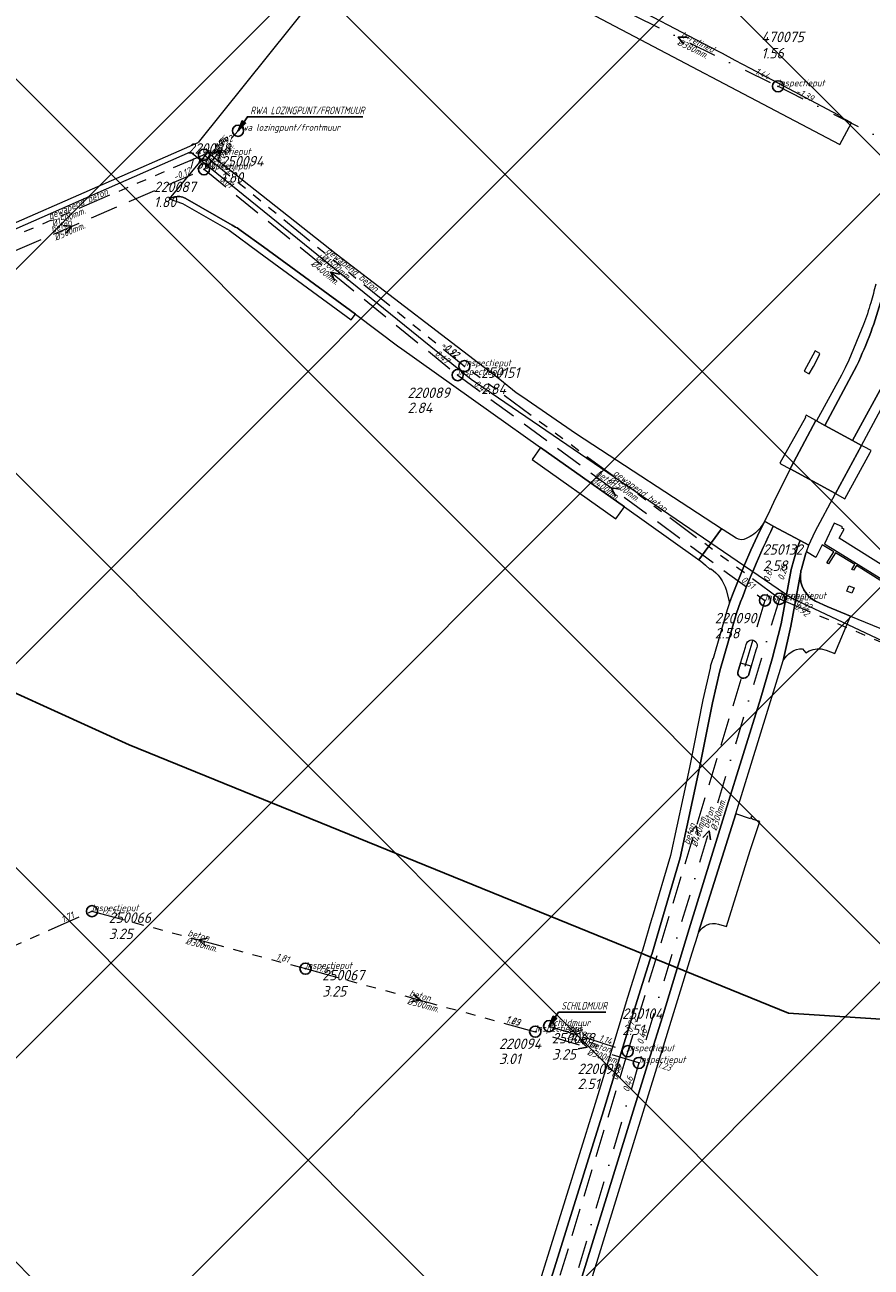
# Model space of a CAD drawing. Extents: x 148869 to 161638, y 453607 to 469810.
# Tile 429 of 656: x 154284 to 154436, y 463622 to 463845. Entities that reach past the tile are written whole.
import ezdxf
from ezdxf.lldxf.tags import DXFTag

# ---------------------------------------------------------------- set-up
doc = ezdxf.new("R2010")
doc.units = 0
doc.header["$PDMODE"] = 32
doc.header["$PDSIZE"] = 2
for name, pattern in [('RI-GWA', [18.45, 6, -1.8, 1.75, -1.8, 1.75, -1.8, 1.75, -1.8]), ('RI-HWA', [7.4, 5, -2.4]), ('RI-VWA', [11, 5, -3, 0, -3])]:
    doc.linetypes.add(name, pattern=pattern)
doc.layers.get('0').update_dxf_attribs({"linetype": 'CONTINUOUS'})
doc.layers.get('DEFPOINTS').update_dxf_attribs({"linetype": 'CONTINUOUS'})
for name, color, linetype in [('2023 hatch', 90, 'CONTINUOUS'), ('2024', 160, 'CONTINUOUS'), ('B-OI-AANPIJLING', 1, 'CONTINUOUS')]:
    doc.layers.add(name, color=color, linetype=linetype)
for name, color, linetype, lineweight in [('B-OI-RI-BIJZONDERDERHEDEN-T18', 134, 'CONTINUOUS', 18), ('B-OI-RI-GWA-MATERIAAL-T18', 10, 'CONTINUOUS', 18), ('B-OI-RI-GWA-PUTDEKSELHOOGTE-T25', 10, 'CONTINUOUS', 25), ('B-OI-RI-GWA_BOB-T18', 10, 'CONTINUOUS', 18), ('B-OI-RI-GWA_DIAMETER-T18', 10, 'CONTINUOUS', 18), ('B-OI-RI-GWA_PUTNUMMER-T18', 10, 'CONTINUOUS', 18), ('B-OI-RI-GWA_RIOOLPUT-S', 10, 'CONTINUOUS', 25), ('B-OI-RI-GWA_TRANSPORTLEIDING-G', 10, 'RI-GWA', 18), ('B-OI-RI-HWA-BOB-T18', 150, 'CONTINUOUS', 18), ('B-OI-RI-HWA-MATERIAAL-T18', 150, 'CONTINUOUS', 18), ('B-OI-RI-HWA-PUTDEKSELHOOGTE-T25', 150, 'CONTINUOUS', 25), ('B-OI-RI-HWA-PUTNUMMER-T25', 150, 'CONTINUOUS', 25), ('B-OI-RI-HWA_DIAMETER-T18', 150, 'CONTINUOUS', 18), ('B-OI-RI-HWA_RIOOLPUT-S', 150, 'CONTINUOUS', 25), ('B-OI-RI-HWA_TRANSPORTLEIDING-G', 150, 'RI-HWA', 18), ('B-OI-RI-PERSLEIDING-G-niet meenemen', 190, 'RI-PERS', 18), ('B-OI-RI-STROOMRICHTING-S', 252, 'CONTINUOUS', 25), ('B-OI-RI-VWA-BOB-T18', 34, 'CONTINUOUS', 18), ('B-OI-RI-VWA-DIAMETER-T18', 34, 'CONTINUOUS', 18), ('B-OI-RI-VWA-MATERIAAL-T18', 34, 'CONTINUOUS', 18), ('B-OI-RI-VWA_PUTDEKSELHOOGTE-T25', 34, 'CONTINUOUS', 25), ('B-OI-RI-VWA_PUTNUMMER-T25', 34, 'CONTINUOUS', 25), ('B-OI-RI-VWA_RIOOLPUT-S', 34, 'CONTINUOUS', 25), ('B-OI-RI-VWA_TRANSPORTLEIDING-G', 34, 'RI-VWA', 18), ('B-RO-VH-VERHARDING_ASFALT-GV', 251, 'CONTINUOUS', 18), ('B-RO-VH-VERHARDING_BEDRIJFSVLOERPLAAT-GV', 251, 'CONTINUOUS', 18), ('B-RO-VH-VERHARDING_STRAATBAKSTEEN-GV', 251, 'CONTINUOUS', 18)]:
    doc.layers.add(name, color=color, linetype=linetype, lineweight=lineweight)
doc.styles.add('NLCS-ISO-M500-T18_CURSIEF', font='NLCS-ISO.ttf', dxfattribs={"oblique": 15, "height": 0.9})
doc.styles.add('NLCS-ISO-M750-T25_CURSIEF', font='NLCS-ISO.ttf', dxfattribs={"oblique": 15, "height": 1.875})
tags = doc.linetypes.add('RI-PERS', pattern='A,7,-2,["P",Standard,S=1.8,R=0,X=-0.5,Y=-0.9],-2,7,-2,[102,NLCS.SHX,S=1,R=180,X=0,Y=0],-2', length=22).pattern_tags.tags
tags[6] = DXFTag(74, 10)

# ---------------------------------------------------------------- blocks, each defined once
blk = doc.blocks.new('ACMAP_ANN_TEMPLATE_vwa-diam')
at = {"color": 0, "linetype": 'ByBlock', "style": 'NLCS-ISO-M500-T18_CURSIEF', "oblique": 15}
blk.add_attdef('vwa-diam', (0.3, -1.3), '', height=1.2, dxfattribs=at)
blk = doc.blocks.new('ACMAP_ANN_TEMPLATE_vwa-materiaal')
at = {"color": 0, "linetype": 'ByBlock', "style": 'NLCS-ISO-M500-T18_CURSIEF', "oblique": 15}
blk.add_attdef('vwa-mat', (0.3, 0.2), '', height=1.2, dxfattribs=at)
blk = doc.blocks.new('ACMAP_ANN_TEMPLATE_vwa-nap-l')
at = {"color": 0, "linetype": 'ByBlock', "style": 'NLCS-ISO-M500-T18_CURSIEF', "oblique": 15}
blk.add_attdef('vwa-nap-l', (3.3, 0.2), '', height=1.2, dxfattribs=at)
blk = doc.blocks.new('ACMAP_ANN_TEMPLATE_vwa-nap-r')
at = {"color": 0, "linetype": 'ByBlock', "style": 'NLCS-ISO-M500-T18_CURSIEF', "oblique": 15}
blk.add_attdef('vwa-nap-r', (-5.6, 0.2), '', height=1.2, dxfattribs=at)
blk = doc.blocks.new('ACMAP_ANN_TEMPLATE_hwa-diam')
at = {"color": 0, "linetype": 'ByBlock', "style": 'NLCS-ISO-M500-T18_CURSIEF', "oblique": 15}
blk.add_attdef('hwa-diam', (-3.7, -1.3), '', height=1.2, dxfattribs=at)
blk = doc.blocks.new('ACMAP_ANN_TEMPLATE_hwa-materiaal')
at = {"color": 0, "linetype": 'ByBlock', "style": 'NLCS-ISO-M500-T18_CURSIEF', "oblique": 15}
blk.add_attdef('hwa-mat', (-3.7, 0.2), '', height=1.2, dxfattribs=at)
blk = doc.blocks.new('ACMAP_ANN_TEMPLATE_hwa-nap-l')
at = {"color": 0, "linetype": 'ByBlock', "style": 'NLCS-ISO-M500-T18_CURSIEF', "oblique": 15}
blk.add_attdef('hwa-nap-l', (3.3, 0.2), '', height=1.2, dxfattribs=at)
blk = doc.blocks.new('ACMAP_ANN_TEMPLATE_hwa-nap-r')
at = {"color": 0, "linetype": 'ByBlock', "style": 'NLCS-ISO-M500-T18_CURSIEF', "oblique": 15}
blk.add_attdef('hwa-nap-r', (-5.6, 0.2), '', height=1.2, dxfattribs=at)
blk = doc.blocks.new('ACMAP_ANN_TEMPLATE_gwa-diam')
at = {"color": 0, "linetype": 'ByBlock', "style": 'NLCS-ISO-M500-T18_CURSIEF', "oblique": 15}
blk.add_attdef('gwa-diam', (-2.2, -1.3), '', height=1.2, dxfattribs=at)
blk = doc.blocks.new('ACMAP_ANN_TEMPLATE_gwa-materiaal')
at = {"color": 0, "linetype": 'ByBlock', "style": 'NLCS-ISO-M500-T18_CURSIEF', "oblique": 15}
blk.add_attdef('gwa-mat', (-2.2, 0.2), '', height=1.2, dxfattribs=at)
blk = doc.blocks.new('ACMAP_ANN_TEMPLATE_gwa-nap-l')
at = {"color": 0, "linetype": 'ByBlock', "style": 'NLCS-ISO-M500-T18_CURSIEF', "oblique": 15}
blk.add_attdef('gwa-nap-l', (2.3, 0.2), '', height=1.2, dxfattribs=at)
blk = doc.blocks.new('ACMAP_ANN_TEMPLATE_gwa-nap-r')
at = {"color": 0, "linetype": 'ByBlock', "style": 'NLCS-ISO-M500-T18_CURSIEF', "oblique": 15}
blk.add_attdef('gwa-nap-r', (-5.6, 0.2), '', height=1.2, dxfattribs=at)
blk = doc.blocks.new('ACMAP_ANN_TEMPLATE_hwa-puth')
at = {"color": 0, "linetype": 'ByBlock', "style": 'NLCS-ISO-M750-T25_CURSIEF', "oblique": 15}
blk.add_attdef('hwa-puth', (-9, -6.8), '', height=1.88, dxfattribs=at)
blk = doc.blocks.new('ACMAP_ANN_TEMPLATE_hwa-putnr')
at = {"color": 0, "linetype": 'ByBlock', "style": 'NLCS-ISO-M750-T25_CURSIEF', "oblique": 15}
blk.add_attdef('hwa-putnr', (-9, -4.1), '', height=1.88, dxfattribs=at)
blk = doc.blocks.new('ACMAP_ANN_TEMPLATE_type knoop')
at = {"layer": 'DEFPOINTS', "style": 'NLCS-ISO-M500-T18_CURSIEF', "oblique": 15}
blk.add_attdef('type_knoop', (0, 0), '', height=1.2, dxfattribs=at)
blk = doc.blocks.new('ACMAP_ANN_TEMPLATE_gwa-puth')
at = {"color": 0, "linetype": 'ByBlock', "style": 'NLCS-ISO-M750-T25_CURSIEF', "oblique": 15}
blk.add_attdef('gwa-puth', (3, -5), '', height=1.88, dxfattribs=at)
blk = doc.blocks.new('ACMAP_ANN_TEMPLATE_gwa-putnr')
at = {"color": 0, "linetype": 'ByBlock', "style": 'NLCS-ISO-M750-T25_CURSIEF', "oblique": 15}
blk.add_attdef('gwa-putnr', (3, -2.1), '', height=1.88, dxfattribs=at)
blk = doc.blocks.new('ACMAP_ANN_TEMPLATE_vwa-puth')
at = {"color": 0, "linetype": 'ByBlock', "style": 'NLCS-ISO-M750-T25_CURSIEF', "oblique": 15}
blk.add_attdef('vwa-puth', (-3, 5), '', height=1.88, dxfattribs=at)
blk = doc.blocks.new('ACMAP_ANN_TEMPLATE_vwa-putnr')
at = {"color": 0, "linetype": 'ByBlock', "style": 'NLCS-ISO-M750-T25_CURSIEF', "oblique": 15}
blk.add_attdef('vaw-putnr', (-3, 7.9), '', height=1.88, dxfattribs=at)

msp = doc.modelspace()

# ---------------------------------------------------------------- hatches: boundary and pattern name
at = {"layer": '2023 hatch'}
h = msp.add_hatch(dxfattribs=at)
h.set_pattern_fill('L45L135', color=256, scale=49.98)
h.set_pattern_definition([(45, (0, 0), (-35.341197, 35.341197), []), (135, (0, 0), (-35.341197, -35.341197), [])])
h.paths.add_polyline_path([(155033.65, 463387.49), (154736.21, 463174.82), (154703.82, 463157.03), (154669.13, 463116.73), (154497.36, 463128.81), (154485.96, 463103.35), (154403, 462810.28), (154029.41, 462913.19), (153921.91, 462926.36), (153533.06, 462959.92), (153521.58, 463046.87), (153065.73, 463131.59), (152840.09, 463157.69), (152602.55, 463321.62), (152457.44, 463373.38), (152283.77, 463566.95), (152230.15, 463641.33), (152156.25, 463699.58), (152012.16, 463887.19), (152009.38, 463939.89), (151991.35, 464191.03), (152103.19, 464343.83), (152153.39, 464455.21), (152151.03, 464561.94), (152249.45, 464811.76), (152130.92, 465032.5), (152332.42, 465169.93), (152738.18, 465252.75), (152947.54, 465152.17), (153150.32, 465023.39), (153302.02, 464886.05), (153728.6, 464650.43), (153874.6, 464567.83), (153954.88, 464501.43), (153988.94, 464472.57), (154027.82, 464422.75), (154193.47, 464138.07), (154280.01, 463968.67), (154339.28, 463993.19), (154494.94, 463873.13), (154622.49, 463821.49), (154755.92, 463721.99), (154868.72, 463597.28)])

# ---------------------------------------------------------------- linework, layer by layer
at = {"layer": '2024', "color": 251, "flags": 128}
msp.add_lwpolyline([(154880.09, 463583.71), (154802.93, 463607.77), (154783.42, 463618.82), (154703.5, 463642.43), (154548.43, 463659.29), (154421.26, 463667.51), (154303, 463715.64), (154234.64, 463746.72), (154185.43, 463847.93), (154172.54, 464214.74), (154374.96, 464203.67), (154448.97, 464217.42), (154534.52, 464252.78), (154794.92, 464365.88), (155095.72, 464481.69), (155225.77, 464522.99), (155743.43, 464406.43), (155261.03, 464027.91), (155117.92, 463879.58), (155092.5, 463701.09), (154997.18, 463606.5)], close=True, dxfattribs=at)
at = {"layer": 'B-OI-AANPIJLING', "color": 251, "flags": 128}
for points in [[(154322.5, 463825.7), (154323.86, 463827.04), (154323.23, 463827.47), (154322.5, 463825.7), (154323.33, 463827.4), (154323.44, 463827.33), (154322.5, 463825.7), (154323.65, 463827.19), (154323.76, 463827.11), (154322.5, 463825.7), (154324.18, 463828.21), (154344.87, 463828.21)], [(154378.3, 463665.2), (154379.66, 463666.54), (154379.03, 463666.97), (154378.3, 463665.2), (154379.13, 463666.9), (154379.24, 463666.83), (154378.3, 463665.2), (154379.45, 463666.69), (154379.56, 463666.61), (154378.3, 463665.2), (154379.98, 463667.71), (154388.45, 463667.71)]]:
    msp.add_lwpolyline(points, dxfattribs=at)
at = {"layer": 'B-OI-RI-GWA_RIOOLPUT-S', "color": 251}
for p in [(154316.4, 463821.4), (154363.1, 463783.5), (154296.3, 463685.8), (154334.6, 463675.5), (154375.8, 463664.2)]:
    msp.add_point(p, dxfattribs=at)
at = {"layer": 'B-OI-RI-GWA_TRANSPORTLEIDING-G', "color": 251}
for p, q in [((154316.4, 463821.4), (154265.3, 463799.5)), ((154316.4, 463821.4), (154363.1, 463783.5)), ((154419.6, 463741.8), (154363.1, 463783.5)), ((154419.6, 463741.8), (154487, 463713.2)), ((154254.8, 463667.4), (154296.3, 463685.8)), ((154296.3, 463685.8), (154334.6, 463675.5)), ((154334.6, 463675.5), (154375.8, 463664.2))]:
    msp.add_line(p, q, dxfattribs=at)
at = {"layer": 'B-OI-RI-HWA_RIOOLPUT-S', "color": 251}
for p in [(154322.5, 463825.7), (154316.4, 463818.8), (154361.9, 463781.9), (154417.01, 463741.5), (154378.3, 463665.2), (154392.4, 463660.7)]:
    msp.add_point(p, dxfattribs=at)
at = {"layer": 'B-OI-RI-HWA_TRANSPORTLEIDING-G', "color": 251}
for p, q in [((154316.4, 463818.8), (154322.5, 463825.7)), ((154269.01, 463798.4), (154316.4, 463818.8)), ((154316.4, 463818.8), (154361.9, 463781.9)), ((154361.9, 463781.9), (154417.01, 463741.5)), ((154417.01, 463741.5), (154392.4, 463660.7)), ((154378.3, 463665.2), (154392.4, 463660.7)), ((154392.4, 463660.7), (154364.5, 463568.5))]:
    msp.add_line(p, q, dxfattribs=at)
at = {"layer": 'B-OI-RI-PERSLEIDING-G-niet meenemen'}
for p, q in [((154341.1, 463855.7), (154315.34, 463823.61)), ((154209.41, 463777.14), (154315.34, 463823.61)), ((154210.8, 463776.7), (154314, 463821.9)), ((154314, 463821.9), (154364.3, 463781.2)), ((154364.3, 463781.2), (154421.8, 463741.9)), ((154421.8, 463741.9), (154486.8, 463711.4))]:
    msp.add_line(p, q, dxfattribs=at)
at = {"layer": 'B-OI-RI-STROOMRICHTING-S', "color": 251}
for points in [[(154403.07, 463842.49), (154401.45, 463842.48), (154402.43, 463841.2)], [(154317.83, 463821.6), (154319.45, 463822.25), (154318.99, 463820.56)], [(154291.1, 463808.69), (154292.7, 463808.6), (154291.67, 463807.37)], [(154340.71, 463800), (154339.14, 463800.35), (154339.8, 463798.88)], [(154391.04, 463761.43), (154389.45, 463761.7), (154390.18, 463760.27)], [(154403.6, 463699.93), (154404.7, 463701.1), (154404.96, 463699.51)], [(154405.89, 463699.03), (154406.99, 463700.2), (154407.27, 463698.61)], [(154317.02, 463680.97), (154315.45, 463680.65), (154316.64, 463679.58)], [(154353.99, 463670.93), (154355.2, 463669.85), (154353.61, 463669.54)], [(154384.2, 463664.07), (154385.35, 463662.95), (154383.76, 463662.7)], [(154383.92, 463662.5), (154385.1, 463661.4), (154383.51, 463661.13)]]:
    msp.add_lwpolyline(points, dxfattribs=at)
at = {"layer": 'B-OI-RI-VWA_RIOOLPUT-S'}
for p in [(154419.36, 463833.68), (154419.6, 463741.8), (154394.4, 463658.6)]:
    msp.add_point(p, dxfattribs=at)
at = {"layer": 'B-OI-RI-VWA_TRANSPORTLEIDING-G', "color": 251}
for p, q in [((154383.57, 463851.28), (154419.36, 463833.68)), ((154419.36, 463833.68), (154455.24, 463815.63)), ((154419.6, 463741.8), (154394.4, 463658.6)), ((154394.4, 463658.6), (154375.8, 463664.2)), ((154394.4, 463658.6), (154368.1, 463569.5))]:
    msp.add_line(p, q, dxfattribs=at)
at = {"layer": 'B-RO-VH-VERHARDING_ASFALT-GV', "flags": 128}
for points in [[(154335.88, 463873.04), (154430.45, 463823.24), (154432.51, 463827.13), (154430.12, 463828.39), (154430.19, 463828.52), (154414.39, 463836.89), (154411.65, 463838.29), (154409.39, 463839.53), (154408.53, 463839.98), (154389.34, 463850.08)], [(154434.71, 463790.97), (154432.07, 463784.55), (154431.4, 463783.21), (154430.72, 463781.86), (154426.28, 463773.69), (154427.77, 463772.87), (154433.48, 463783.6)], [(154427.77, 463772.87), (154432.7, 463770.19), (154439.13, 463781.9), (154440.93, 463785.51)], [(154440.93, 463785.51), (154439.13, 463781.9), (154432.7, 463770.19), (154434.34, 463769.3), (154440.87, 463781.43)], [(154433.48, 463783.6), (154427.77, 463772.87)], [(154416.92, 463755.69), (154418.51, 463754.84), (154423.32, 463752.25), (154424.9, 463751.4), (154426, 463753.89), (154429.65, 463760.65), (154421.53, 463765.08), (154418.57, 463759.04), (154417.52, 463756.86), (154417.3, 463756.41)], [(154363.14, 463559.21), (154367.72, 463557.73), (154372.55, 463572.55), (154375.62, 463591.85), (154381.4, 463611.3), (154388.81, 463635.28), (154396.44, 463659.84), (154398.62, 463666.87), (154403.39, 463682.64), (154409.94, 463703.74), (154416.25, 463724.03), (154418.3, 463731.03), (154419.89, 463737.31), (154421.71, 463747.06), (154422.78, 463750.85), (154423.32, 463752.25), (154418.51, 463754.84)], [(154418.51, 463754.84), (154416.92, 463755.69), (154416.92, 463755.68), (154415.68, 463753.1), (154414.49, 463750.49), (154413.35, 463747.86), (154412.26, 463745.21), (154411.21, 463742.54), (154410.67, 463741.05), (154410.22, 463739.84), (154407.69, 463731.11), (154407.65, 463731.12), (154407.2, 463729.68), (154407.27, 463729.66), (154407.18, 463729.35), (154405.88, 463723.68), (154403.45, 463711.58)], [(154411.83, 463752.64), (154409.52, 463754.15), (154409.23, 463754.34), (154405.17, 463748.8), (154405.45, 463748.6), (154406.33, 463747.85), (154407.16, 463747.04), (154407.26, 463747.21), (154407.74, 463746.85), (154408.19, 463746.45), (154408.6, 463746.01), (154408.97, 463745.54), (154409.31, 463745.05), (154409.6, 463744.52), (154409.85, 463743.97), (154410.05, 463743.41), (154410.67, 463741.05), (154411.21, 463742.54), (154412.26, 463745.21), (154413.35, 463747.86), (154414.49, 463750.49), (154415.68, 463753.1), (154416.92, 463755.68)], [(154423.61, 463747.35), (154424.37, 463750), (154424.44, 463750.19), (154424.9, 463751.4), (154423.32, 463752.25), (154422.78, 463750.85), (154421.71, 463747.06), (154419.89, 463737.31), (154418.3, 463731.03), (154416.25, 463724.03), (154409.94, 463703.74), (154403.39, 463682.64), (154398.62, 463666.87), (154396.44, 463659.84), (154388.81, 463635.28), (154381.4, 463611.3), (154375.62, 463591.85), (154372.55, 463572.55), (154367.72, 463557.73), (154369.34, 463557.17), (154370.22, 463560.09), (154374.08, 463572.12), (154377.48, 463592.31)], [(154405.16, 463682.02), (154405.11, 463682.04), (154411.79, 463703.24), (154420.28, 463730.71), (154421.65, 463736.92), (154423.39, 463746.29)], [(154423.39, 463746.29), (154421.65, 463736.92), (154420.28, 463730.71)], [(154427.07, 463732.81), (154427.96, 463732.61), (154429.56, 463732.02), (154432.33, 463738.68), (154428.18, 463740.44), (154426.1, 463741.35)], [(154411.91, 463739.24), (154408.92, 463728.9), (154407.62, 463723.18), (154405.21, 463711.22), (154401.8, 463695.37), (154398.5, 463684.17), (154396.7, 463678.06), (154396.67, 463677.97), (154394.08, 463669.76), (154391.54, 463661.45), (154388.03, 463650.01), (154377.77, 463617.06), (154376.97, 463614.47), (154371.45, 463596.54), (154366.03, 463579.2), (154363.72, 463573.68), (154363.6, 463573.41), (154357.74, 463560.98), (154363.14, 463559.21)], [(154377.77, 463617.06), (154388.03, 463650.01), (154391.54, 463661.45), (154394.08, 463669.76), (154396.67, 463677.97), (154396.7, 463678.06), (154398.5, 463684.17), (154401.8, 463695.37), (154405.21, 463711.22), (154407.62, 463723.18), (154408.92, 463728.9), (154411.91, 463739.24)], [(154412.13, 463728.62), (154412.63, 463730.27), (154413.5, 463733.14)], [(154413.5, 463733.14), (154413.64, 463733.62)], [(154415.54, 463733.05), (154415.39, 463732.57), (154414.53, 463729.7), (154414.03, 463728.05)], [(154423.76, 463732.86), (154424.34, 463732.1)], [(154414.53, 463729.7), (154412.63, 463730.27), (154412.13, 463728.62)], [(154414.03, 463728.05), (154414.53, 463729.7)], [(154403.45, 463711.58), (154400.06, 463695.81), (154396.77, 463684.68), (154396.73, 463684.52), (154394.97, 463678.57), (154394.95, 463678.5), (154392.36, 463670.3), (154389.83, 463662.01), (154386.31, 463650.54), (154376.05, 463617.59)], [(154382.76, 463609.57), (154383.15, 463610.82), (154398.09, 463659.3), (154403.97, 463678.35), (154404.94, 463681.51)]]:
    msp.add_lwpolyline(points, dxfattribs=at)
at = {"layer": 'B-RO-VH-VERHARDING_ASFALT-GV'}
for points in [[(154436.88, 463798.21, -0.012539), (154435.99, 463794.87)], [(154437.96, 463795.67, -0.041913), (154433.48, 463783.6)], [(154433.48, 463783.6, 0.041913), (154437.96, 463795.67)], [(154435.99, 463794.87, -0.015033), (154434.71, 463790.97)], [(154417.3, 463756.41, -0.020986), (154416.92, 463755.69)], [(154411.91, 463739.24, -0.027547), (154418.51, 463754.84)], [(154418.51, 463754.84, 0.027547), (154411.91, 463739.24)], [(154416.12, 463754.49, -0.121449), (154413.65, 463752.59)], [(154416.92, 463755.68, -0.036247), (154416.12, 463754.49)], [(154413.65, 463752.59, -0.242427), (154411.83, 463752.64)], [(154423.39, 463746.29, -0.05495), (154423.61, 463747.35)], [(154426.1, 463741.35, -0.309347), (154423.39, 463746.29)], [(154413.64, 463733.62, -1.107698), (154415.54, 463733.05)], [(154420.28, 463730.71, -0.272147), (154423.76, 463732.86)], [(154424.34, 463732.1, -0.198242), (154427.07, 463732.81)], [(154412.13, 463728.62, 0.787358), (154414.03, 463728.05)], [(154414.03, 463728.05, -0.787358), (154412.13, 463728.62)], [(154404.94, 463681.51, -0.047889), (154405.16, 463682.02)]]:
    msp.add_lwpolyline(points, format="xyb", dxfattribs=at)
at = {"layer": 'B-RO-VH-VERHARDING_ASFALT-GV', "flags": 128}
for points in [[(154419.69, 463766.12), (154419.82, 463766.06), (154419.8, 463766.02), (154421.53, 463765.08), (154421.65, 463765.32), (154426.13, 463773.77), (154425.04, 463774.36), (154424.4, 463774.71), (154424.2, 463774.36), (154424.32, 463774.3), (154424.31, 463774.27)], [(154421.53, 463765.08), (154429.65, 463760.65), (154434.34, 463769.3), (154432.7, 463770.19), (154427.77, 463772.87), (154426.28, 463773.69), (154426.13, 463773.77), (154421.65, 463765.32)], [(154429.65, 463760.65), (154431.22, 463759.79), (154431.32, 463759.7), (154435.86, 463768.04), (154436.05, 463768.37), (154434.81, 463769.04), (154434.34, 463769.3)]]:
    msp.add_lwpolyline(points, close=True, dxfattribs=at)
at = {"layer": 'B-RO-VH-VERHARDING_BEDRIJFSVLOERPLAAT-GV', "flags": 128}
msp.add_lwpolyline([(154426.02, 463786.23), (154424.03, 463782.61), (154424.91, 463782.11), (154425.69, 463783.46), (154426.76, 463785.43), (154426.88, 463785.77)], close=True, dxfattribs=at)
at = {"layer": 'B-RO-VH-VERHARDING_STRAATBAKSTEEN-GV', "flags": 128}
for points in [[(154323.06, 463807.76), (154327.06, 463804.88), (154343.58, 463792.85), (154351.36, 463786.98), (154351.44, 463786.92), (154367.83, 463775.25), (154376.76, 463768.95), (154391.81, 463758.3), (154404.51, 463749.28), (154405.17, 463748.8), (154409.23, 463754.34), (154383.21, 463771.31), (154373.4, 463778.05), (154372.41, 463778.7), (154369.45, 463781.1), (154340.1, 463803.6), (154317.03, 463821.78), (154310.17, 463813.47)], [(154310.17, 463813.47), (154312.54, 463812.66), (154320.92, 463807.88), (154326.21, 463803.92), (154342.8, 463791.81), (154343.58, 463792.85), (154327.06, 463804.88), (154323.06, 463807.76)], [(154313.04, 463813.59), (154321.46, 463808.79), (154322.06, 463808.43)], [(154322.06, 463808.43), (154321.46, 463808.79), (154313.04, 463813.59)], [(154474.59, 463724.82), (154477.79, 463723.67), (154477.44, 463725.87), (154465.8, 463731.95), (154448.18, 463741.67), (154442.99, 463744.74), (154430.31, 463752.65), (154431.22, 463754.29), (154430.81, 463754.48), (154430.9, 463754.68), (154429.42, 463755.36), (154427.69, 463751.63), (154430.12, 463750.16), (154438.27, 463745.16), (154445.37, 463740.85), (154445.34, 463740.79)], [(154450.78, 463737.58), (154445.34, 463740.79), (154445.2, 463740.57), (154438.1, 463744.87), (154433.41, 463747.75), (154432.87, 463746.91), (154432.59, 463747.07), (154433.1, 463747.96), (154429.67, 463750.05), (154428.4, 463748.06), (154428.12, 463748.24), (154429.35, 463750.24), (154427.27, 463751.5), (154426.11, 463749.18), (154424.44, 463750.19), (154424.37, 463750), (154423.61, 463747.35)], [(154426.1, 463741.35), (154428.18, 463740.44), (154432.33, 463738.68), (154479.26, 463719.48), (154479.46, 463719.4), (154515.52, 463704.49), (154515.72, 463704.41), (154547.97, 463691.07), (154555.55, 463686.91), (154583.18, 463667.56), (154584.47, 463666.65), (154619.54, 463642), (154638.15, 463628.64), (154651.52, 463616.47)], [(154414.58, 463702.78), (154414.43, 463702.36), (154411.79, 463703.24), (154405.11, 463682.04), (154405.16, 463682.02)], [(154408.65, 463683.47), (154410.14, 463683.03), (154414.38, 463696.7), (154416.1, 463701.86), (154414.91, 463702.24)]]:
    msp.add_lwpolyline(points, dxfattribs=at)
at = {"layer": 'B-RO-VH-VERHARDING_STRAATBAKSTEEN-GV'}
for points in [[(154310.17, 463813.47, -0.175969), (154312.07, 463813.89)], [(154312.07, 463813.89, 0.175969), (154310.17, 463813.47)], [(154312.07, 463813.89, -0.11661), (154313.04, 463813.59)], [(154313.04, 463813.59, 0.11661), (154312.07, 463813.89)], [(154322.06, 463808.43, -0.077403), (154323.06, 463807.76)], [(154323.06, 463807.76, 0.077403), (154322.06, 463808.43)], [(154423.61, 463747.35, 0.05495), (154423.39, 463746.29)], [(154423.39, 463746.29, 0.309347), (154426.1, 463741.35)], [(154414.91, 463702.24, -0.448554), (154414.58, 463702.78)], [(154405.16, 463682.02, -0.354166), (154408.65, 463683.47)]]:
    msp.add_lwpolyline(points, format="xyb", dxfattribs=at)
at = {"layer": 'B-RO-VH-VERHARDING_STRAATBAKSTEEN-GV', "flags": 128}
for points in [[(154376.76, 463768.95), (154375.23, 463766.79), (154390.28, 463756.11), (154391.81, 463758.3)], [(154432.06, 463744.12), (154432.99, 463743.74), (154432.61, 463742.82), (154431.69, 463743.19)]]:
    msp.add_lwpolyline(points, close=True, dxfattribs=at)

# ---------------------------------------------------------------- block references
at = {"layer": 'B-OI-RI-GWA-MATERIAAL-T18', "color": 251}
for p, rotation, values in [((154290.85, 463810.45), 23.1985905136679, {'gwa-mat': 'gewapend beton'}), ((154339.75, 463802.45), 320.9384881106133, {'gwa-mat': 'gewapend beton'}), ((154391.35, 463762.65), 323.5707049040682, {'gwa-mat': 'gewapend beton'}), ((154315.45, 463680.65), 344.947607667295, {'gwa-mat': 'beton'}), ((154355.2, 463669.85), 344.6625429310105, {'gwa-mat': 'beton'})]:
    msp.add_blockref('ACMAP_ANN_TEMPLATE_gwa-materiaal', p, dxfattribs=dict(at, rotation=rotation)).add_auto_attribs(values)
at = {"layer": 'B-OI-RI-GWA-PUTDEKSELHOOGTE-T25', "color": 251}
for p, values in [((154316.4, 463821.4), {'gwa-puth': '1.80'}), ((154363.1, 463783.5), {'gwa-puth': '2.84'}), ((154296.3, 463685.8), {'gwa-puth': '3.25'}), ((154334.6, 463675.5), {'gwa-puth': '3.25'}), ((154375.8, 463664.2), {'gwa-puth': '3.25'})]:
    msp.add_blockref('ACMAP_ANN_TEMPLATE_gwa-puth', p, dxfattribs=at).add_auto_attribs(values)
at = {"layer": 'B-OI-RI-GWA_BOB-T18', "color": 251}
for name, p, rotation, values in [('ACMAP_ANN_TEMPLATE_gwa-nap-l', (154316.4, 463821.4), 23.1985905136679, {'gwa-nap-l': '-0.92'}), ('ACMAP_ANN_TEMPLATE_gwa-nap-l', (154316.4, 463821.4), 320.9384881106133, {'gwa-nap-l': '-0.92'}), ('ACMAP_ANN_TEMPLATE_gwa-nap-r', (154363.1, 463783.5), 323.5707049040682, {'gwa-nap-r': '-0.92'}), ('ACMAP_ANN_TEMPLATE_gwa-nap-r', (154363.1, 463783.5), 320.9384881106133, {'gwa-nap-r': '-0.92'}), ('ACMAP_ANN_TEMPLATE_gwa-nap-l', (154419.6, 463741.8), 323.5707049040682, {'gwa-nap-l': '-0.92'}), ('ACMAP_ANN_TEMPLATE_gwa-nap-l', (154419.6, 463741.8), 337.0069171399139, {'gwa-nap-l': '-0.92'}), ('ACMAP_ANN_TEMPLATE_gwa-nap-r', (154296.3, 463685.8), 23.91122906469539, {'gwa-nap-r': '1.71'}), ('ACMAP_ANN_TEMPLATE_gwa-nap-l', (154296.3, 463685.8), 344.947607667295, {'gwa-nap-l': '1.77'}), ('ACMAP_ANN_TEMPLATE_gwa-nap-r', (154334.6, 463675.5), 344.947607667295, {'gwa-nap-r': '1.81'}), ('ACMAP_ANN_TEMPLATE_gwa-nap-l', (154334.6, 463675.5), 344.6625429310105, {'gwa-nap-l': '1.67'}), ('ACMAP_ANN_TEMPLATE_gwa-nap-r', (154375.8, 463664.2), 344.6625429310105, {'gwa-nap-r': '1.63'})]:
    msp.add_blockref(name, p, dxfattribs=dict(at, rotation=rotation)).add_auto_attribs(values)
at = {"layer": 'B-OI-RI-GWA_DIAMETER-T18', "color": 251}
for p, rotation, values in [((154290.85, 463810.45), 23.1985905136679, {'gwa-diam': '%%c1500mm.'}), ((154339.75, 463802.45), 320.9384881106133, {'gwa-diam': '%%c1500mm.'}), ((154391.35, 463762.65), 323.5707049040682, {'gwa-diam': '%%c1500mm.'}), ((154315.45, 463680.65), 344.947607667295, {'gwa-diam': '%%c300mm.'}), ((154355.2, 463669.85), 344.6625429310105, {'gwa-diam': '%%c300mm.'})]:
    msp.add_blockref('ACMAP_ANN_TEMPLATE_gwa-diam', p, dxfattribs=dict(at, rotation=rotation)).add_auto_attribs(values)
at = {"layer": 'B-OI-RI-GWA_PUTNUMMER-T18', "color": 251}
for p, values in [((154316.4, 463821.4), {'gwa-putnr': '250094'}), ((154363.1, 463783.5), {'gwa-putnr': '250151'}), ((154296.3, 463685.8), {'gwa-putnr': '250066'}), ((154334.6, 463675.5), {'gwa-putnr': '250067'}), ((154375.8, 463664.2), {'gwa-putnr': '250068'})]:
    msp.add_blockref('ACMAP_ANN_TEMPLATE_gwa-putnr', p, dxfattribs=at).add_auto_attribs(values)
at = {"layer": 'B-OI-RI-HWA-BOB-T18', "color": 251}
for name, p, rotation, values in [('ACMAP_ANN_TEMPLATE_hwa-nap-l', (154316.4, 463818.8), 48.52145337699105, {'hwa-nap-l': '-1.94'}), ('ACMAP_ANN_TEMPLATE_hwa-nap-r', (154322.5, 463825.7), 48.52145337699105, {'hwa-nap-r': '-1.96'}), ('ACMAP_ANN_TEMPLATE_hwa-nap-r', (154316.4, 463818.8), 23.29045499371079, {'hwa-nap-r': '-0.12'}), ('ACMAP_ANN_TEMPLATE_hwa-nap-l', (154316.4, 463818.8), 320.9583273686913, {'hwa-nap-l': '0.01'}), ('ACMAP_ANN_TEMPLATE_hwa-nap-r', (154361.9, 463781.9), 320.9583273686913, {'hwa-nap-r': '0.47'}), ('ACMAP_ANN_TEMPLATE_hwa-nap-l', (154361.9, 463781.9), 323.7556285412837, {'hwa-nap-l': '0.47'}), ('ACMAP_ANN_TEMPLATE_hwa-nap-l', (154417.01, 463741.5), 73.06035439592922, {'hwa-nap-l': '0.61'}), ('ACMAP_ANN_TEMPLATE_hwa-nap-r', (154417.01, 463741.5), 323.7556285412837, {'hwa-nap-r': '0.61'}), ('ACMAP_ANN_TEMPLATE_hwa-nap-l', (154392.4, 463660.7), 73.16402551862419, {'hwa-nap-l': '0.73'}), ('ACMAP_ANN_TEMPLATE_hwa-nap-l', (154378.3, 463665.2), 342.2995722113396, {'hwa-nap-l': '1.18'}), ('ACMAP_ANN_TEMPLATE_hwa-nap-r', (154392.4, 463660.7), 342.2995722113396, {'hwa-nap-r': '1.14'}), ('ACMAP_ANN_TEMPLATE_hwa-nap-r', (154392.4, 463660.7), 73.06035439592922, {'hwa-nap-r': '0.73'})]:
    msp.add_blockref(name, p, dxfattribs=dict(at, rotation=rotation)).add_auto_attribs(values)
at = {"layer": 'B-OI-RI-HWA-MATERIAAL-T18', "color": 251}
for p, rotation in [((154319.45, 463822.25), 48.52145337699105), ((154292.7, 463808.6), 23.29045499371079), ((154339.15, 463800.35), 320.9583273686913), ((154389.45, 463761.7), 323.7556285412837), ((154404.7, 463701.1), 73.06035439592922), ((154385.35, 463662.95), 342.2995722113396)]:
    msp.add_blockref('ACMAP_ANN_TEMPLATE_hwa-materiaal', p, dxfattribs=dict(at, rotation=rotation)).add_auto_attribs({'hwa-mat': 'beton'})
at = {"layer": 'B-OI-RI-HWA-PUTDEKSELHOOGTE-T25', "color": 251}
for p, values in [((154322.5, 463825.7), {'hwa-puth': '1.50'}), ((154316.4, 463818.8), {'hwa-puth': '1.80'}), ((154361.9, 463781.9), {'hwa-puth': '2.84'}), ((154417.01, 463741.5), {'hwa-puth': '2.58'}), ((154378.3, 463665.2), {'hwa-puth': '3.01'}), ((154392.4, 463660.7), {'hwa-puth': '2.51'})]:
    msp.add_blockref('ACMAP_ANN_TEMPLATE_hwa-puth', p, dxfattribs=at).add_auto_attribs(values)
at = {"layer": 'B-OI-RI-HWA-PUTNUMMER-T25', "color": 251}
for p, values in [((154322.5, 463825.7), {'hwa-putnr': '220088'}), ((154316.4, 463818.8), {'hwa-putnr': '220087'}), ((154361.9, 463781.9), {'hwa-putnr': '220089'}), ((154417.01, 463741.5), {'hwa-putnr': '220090'}), ((154378.3, 463665.2), {'hwa-putnr': '220094'}), ((154392.4, 463660.7), {'hwa-putnr': '220093'})]:
    msp.add_blockref('ACMAP_ANN_TEMPLATE_hwa-putnr', p, dxfattribs=at).add_auto_attribs(values)
at = {"layer": 'B-OI-RI-HWA_DIAMETER-T18', "color": 251}
for p, rotation, values in [((154319.45, 463822.25), 48.52145337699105, {'hwa-diam': '%%c500mm.'}), ((154292.7, 463808.6), 23.29045499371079, {'hwa-diam': '%%c500mm.'}), ((154339.15, 463800.35), 320.9583273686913, {'hwa-diam': '%%c400mm.'}), ((154389.45, 463761.7), 323.7556285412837, {'hwa-diam': '%%c400mm.'}), ((154404.7, 463701.1), 73.06035439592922, {'hwa-diam': '%%c400mm.'}), ((154385.35, 463662.95), 342.2995722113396, {'hwa-diam': '%%c400mm.'})]:
    msp.add_blockref('ACMAP_ANN_TEMPLATE_hwa-diam', p, dxfattribs=dict(at, rotation=rotation)).add_auto_attribs(values)
at = {"layer": 'B-OI-RI-VWA-BOB-T18', "color": 251}
for name, p, rotation, values in [('ACMAP_ANN_TEMPLATE_vwa-nap-r', (154419.36, 463833.68), 333.8140026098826, {'vwa-nap-r': '-1.44'}), ('ACMAP_ANN_TEMPLATE_vwa-nap-l', (154419.36, 463833.68), 333.2945964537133, {'vwa-nap-l': '-1.39'}), ('ACMAP_ANN_TEMPLATE_vwa-nap-l', (154419.6, 463741.8), 73.14924678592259, {'vwa-nap-l': '0.25'}), ('ACMAP_ANN_TEMPLATE_vwa-nap-r', (154375.8, 463664.2), 343.2442510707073, {'vwa-nap-r': '1.29'}), ('ACMAP_ANN_TEMPLATE_vwa-nap-l', (154394.4, 463658.6), 73.55477188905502, {'vwa-nap-l': '0.46'}), ('ACMAP_ANN_TEMPLATE_vwa-nap-l', (154394.4, 463658.6), 343.2442510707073, {'vwa-nap-l': '1.23'}), ('ACMAP_ANN_TEMPLATE_vwa-nap-r', (154394.4, 463658.6), 73.14924678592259, {'vwa-nap-r': '0.46'})]:
    msp.add_blockref(name, p, dxfattribs=dict(at, rotation=rotation)).add_auto_attribs(values)
at = {"layer": 'B-OI-RI-VWA-DIAMETER-T18', "color": 251}
for p, rotation, values in [((154401.46, 463842.48), 333.8140026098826, {'vwa-diam': '%%c380mm.'}), ((154407, 463700.2), 73.14924678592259, {'vwa-diam': '%%c300mm.'}), ((154385.1, 463661.4), 343.2442510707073, {'vwa-diam': '%%c300mm.'})]:
    msp.add_blockref('ACMAP_ANN_TEMPLATE_vwa-diam', p, dxfattribs=dict(at, rotation=rotation)).add_auto_attribs(values)
at = {"layer": 'B-OI-RI-VWA-MATERIAAL-T18', "color": 251}
for p, rotation, values in [((154401.46, 463842.48), 333.8140026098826, {'vwa-mat': 'b+relined'}), ((154407, 463700.2), 73.14924678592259, {'vwa-mat': 'beton'}), ((154385.1, 463661.4), 343.2442510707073, {'vwa-mat': 'beton'})]:
    msp.add_blockref('ACMAP_ANN_TEMPLATE_vwa-materiaal', p, dxfattribs=dict(at, rotation=rotation)).add_auto_attribs(values)
at = {"layer": 'B-OI-RI-VWA_PUTDEKSELHOOGTE-T25', "color": 251}
for p, values in [((154419.36, 463833.68), {'vwa-puth': '1.56'}), ((154419.6, 463741.8), {'vwa-puth': '2.58'}), ((154394.4, 463658.6), {'vwa-puth': '2.51'})]:
    msp.add_blockref('ACMAP_ANN_TEMPLATE_vwa-puth', p, dxfattribs=at).add_auto_attribs(values)
at = {"layer": 'B-OI-RI-VWA_PUTNUMMER-T25', "color": 251}
for p, values in [((154419.36, 463833.68), {'vaw-putnr': '470075'}), ((154419.6, 463741.8), {'vaw-putnr': '250132'}), ((154394.4, 463658.6), {'vaw-putnr': '250104'})]:
    msp.add_blockref('ACMAP_ANN_TEMPLATE_vwa-putnr', p, dxfattribs=at).add_auto_attribs(values)
at = {"layer": 'DEFPOINTS'}
for p, values in [((154419.36, 463833.68), {'type_knoop': 'inspectieput'}), ((154322.5, 463825.7), {'type_knoop': 'rwa lozingpunt/frontmuur'}), ((154316.4, 463821.4), {'type_knoop': 'inspectieput'}), ((154316.4, 463818.8), {'type_knoop': 'inspectieput'}), ((154361.9, 463781.9), {'type_knoop': 'inspectieput'}), ((154363.1, 463783.5), {'type_knoop': 'inspectieput'}), ((154419.6, 463741.8), {'type_knoop': 'inspectieput'}), ((154417.01, 463741.5), {'type_knoop': 'inspectieput'}), ((154296.3, 463685.8), {'type_knoop': 'inspectieput'}), ((154334.6, 463675.5), {'type_knoop': 'inspectieput'}), ((154375.8, 463664.2), {'type_knoop': 'inspectieput'}), ((154378.3, 463665.2), {'type_knoop': 'schildmuur'}), ((154392.4, 463660.7), {'type_knoop': 'inspectieput'}), ((154394.4, 463658.6), {'type_knoop': 'inspectieput'})]:
    msp.add_blockref('ACMAP_ANN_TEMPLATE_type knoop', p, dxfattribs=at).add_auto_attribs(values)

# ---------------------------------------------------------------- texts
at = {"layer": 'B-OI-RI-BIJZONDERDERHEDEN-T18', "color": 251, "style": 'NLCS-ISO-M500-T18_CURSIEF', "oblique": 15, "width": 0.8}
for s, p in [('RWA LOZINGPUNT/FRONTMUUR', (154324.69, 463828.67)), ('SCHILDMUUR', (154380.49, 463668.17))]:
    msp.add_text(s, height=1.35, dxfattribs=at).set_placement(p)

doc.saveas('drawing.dxf')
